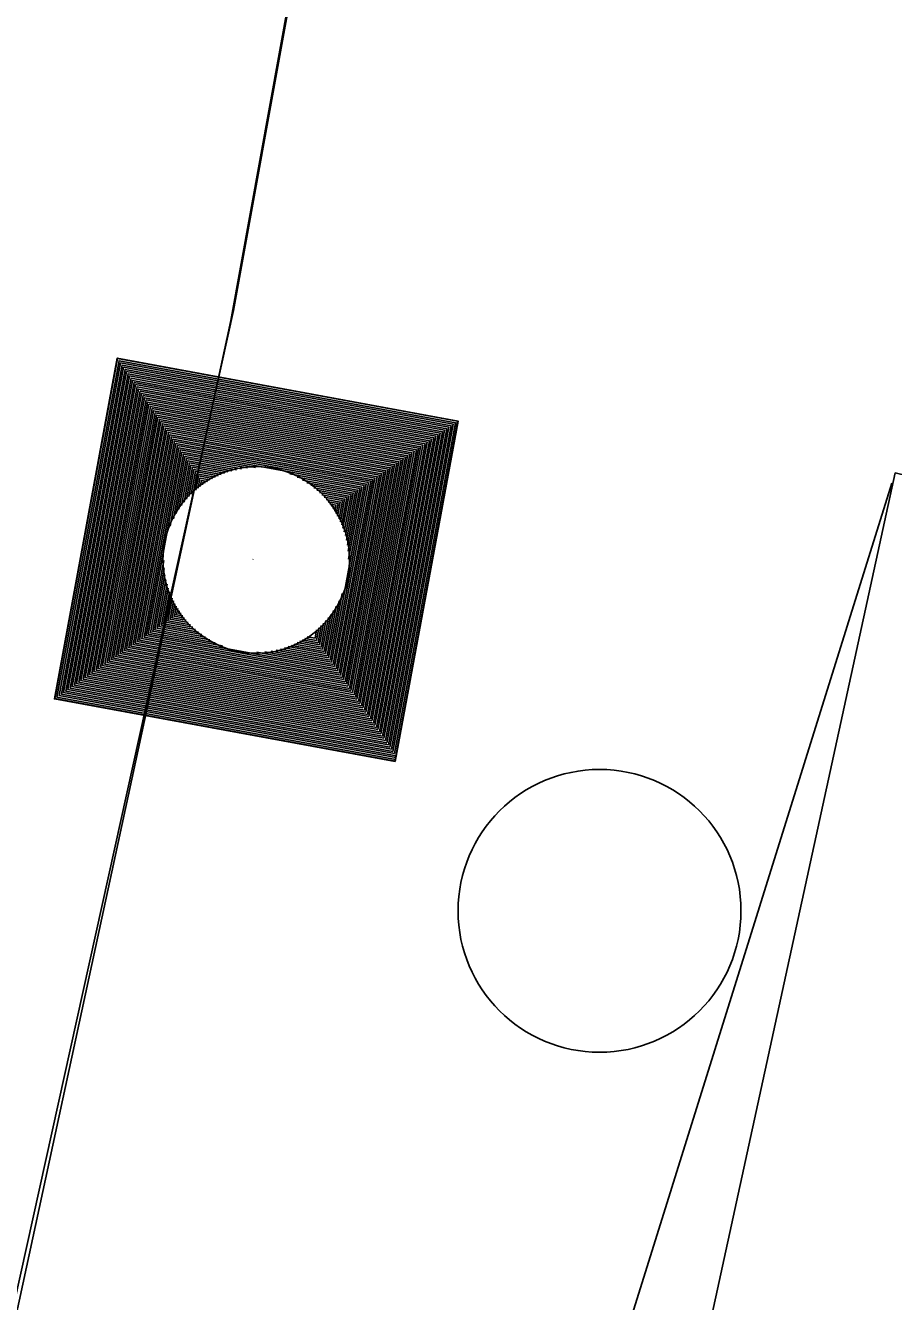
# Model space of a CAD drawing. Extents: x 14104283 to 14120882, y 8635219 to 8671666.
# Drawn here: x 14107703.53 to 14107720.4, y 8638597.97 to 8638622.79 of the extents above; entities that cross this region are included whole.
import ezdxf

# ---------------------------------------------------------------- set-up
doc = ezdxf.new("R2010")
doc.units = 0
for name, color, linetype in [('Cell', 7, 'Continuous'), ('Default', 7, 'Continuous'), ('dsnCellElements', 7, 'Continuous'), ('dsnNonPlotable', 7, 'Continuous'), ('dsnPaintExistingChannelizingLaneYellow', 7, 'Continuous'), ('dsnPaintPlaceDoubleCenterLineYellow', 7, 'Continuous'), ('dsnStdLabel', 7, 'Continuous'), ('dsnTapePlaceChannelizingYellow', 7, 'Continuous'), ('dsnTapeRemoveChannelizingYellow', 7, 'Continuous')]:
    doc.layers.add(name, color=color, linetype=linetype)

msp = doc.modelspace()

# ---------------------------------------------------------------- linework, layer by layer
at = {"layer": 'Cell'}
msp.add_circle((14107714.688, 8638605.57), 2.75, dxfattribs=at)
at = {"layer": 'Default'}
for p, q in [((14107763.781, 8638927.41), (14107707.571, 8638617.247)), ((14107707.571, 8638617.247), (14107624.545, 8638241.306))]:
    msp.add_line(p, q, dxfattribs=at)
msp.add_lwpolyline([(14107649.225, 8638236.009), (14107625.784, 8638241.158), (14107690.68, 8638477.29), (14107720.435, 8638614.092), (14107731.396, 8638611.426)], close=True, dxfattribs=at)
at = {"layer": 'dsnCellElements'}
msp.add_circle((14107708.013, 8638612.396), 1.815, dxfattribs=at)
msp.add_circle((14107708.013, 8638612.396), 1.815, dxfattribs=at)
at = {"layer": 'dsnNonPlotable'}
msp.add_line((14107707.951, 8638612.408), (14107707.95, 8638612.404), dxfattribs=at)
at = {"layer": 'dsnPaintExistingChannelizingLaneYellow'}
msp.add_line((14107690.68, 8638477.29), (14107720.435, 8638614.092), dxfattribs=at)
at = {"layer": 'dsnPaintPlaceDoubleCenterLineYellow'}
msp.add_line((14107677.97, 8638480.082), (14107707.519, 8638617.052), dxfattribs=at)
at = {"layer": 'dsnStdLabel'}
for points in [[(14107710.715, 8638608.472), (14107711.937, 8638615.098), (14107705.311, 8638616.321), (14107704.088, 8638609.694), (14107710.715, 8638608.472)], [(14107710.715, 8638608.472), (14107711.937, 8638615.098), (14107705.311, 8638616.321), (14107704.088, 8638609.694), (14107710.715, 8638608.472)], [(14107710.711, 8638608.472), (14107711.933, 8638615.095), (14107705.314, 8638616.317), (14107704.093, 8638609.697), (14107710.715, 8638608.475)], [(14107710.711, 8638608.472), (14107711.933, 8638615.095), (14107705.314, 8638616.317), (14107704.093, 8638609.697), (14107710.715, 8638608.475)], [(14107710.708, 8638608.473), (14107711.929, 8638615.092), (14107705.317, 8638616.312), (14107704.097, 8638609.7), (14107710.716, 8638608.479)], [(14107710.708, 8638608.473), (14107711.929, 8638615.092), (14107705.317, 8638616.312), (14107704.097, 8638609.7), (14107710.716, 8638608.479)], [(14107710.7, 8638608.63), (14107711.887, 8638615.063), (14107705.346, 8638616.27), (14107704.139, 8638609.729), (14107710.723, 8638608.515)], [(14107710.7, 8638608.63), (14107711.887, 8638615.063), (14107705.346, 8638616.27), (14107704.139, 8638609.729), (14107710.723, 8638608.515)], [(14107710.671, 8638608.672), (14107711.844, 8638615.034), (14107705.375, 8638616.228), (14107704.182, 8638609.758), (14107710.729, 8638608.55)], [(14107710.671, 8638608.672), (14107711.844, 8638615.034), (14107705.375, 8638616.228), (14107704.182, 8638609.758), (14107710.729, 8638608.55)], [(14107710.641, 8638608.714), (14107711.802, 8638615.005), (14107705.404, 8638616.185), (14107704.224, 8638609.788), (14107710.736, 8638608.586)], [(14107710.641, 8638608.714), (14107711.802, 8638615.005), (14107705.404, 8638616.185), (14107704.224, 8638609.788), (14107710.736, 8638608.586)], [(14107710.612, 8638608.756), (14107711.76, 8638614.976), (14107705.433, 8638616.143), (14107704.266, 8638609.817), (14107710.7, 8638608.63)], [(14107710.612, 8638608.756), (14107711.76, 8638614.976), (14107705.433, 8638616.143), (14107704.266, 8638609.817), (14107710.7, 8638608.63)], [(14107710.583, 8638608.799), (14107711.718, 8638614.947), (14107705.463, 8638616.101), (14107704.308, 8638609.846), (14107710.671, 8638608.672)], [(14107710.583, 8638608.799), (14107711.718, 8638614.947), (14107705.463, 8638616.101), (14107704.308, 8638609.846), (14107710.671, 8638608.672)], [(14107710.554, 8638608.841), (14107711.675, 8638614.918), (14107705.492, 8638616.059), (14107704.351, 8638609.875), (14107710.641, 8638608.714)], [(14107710.554, 8638608.841), (14107711.675, 8638614.918), (14107705.492, 8638616.059), (14107704.351, 8638609.875), (14107710.641, 8638608.714)], [(14107710.525, 8638608.883), (14107711.633, 8638614.889), (14107705.521, 8638616.016), (14107704.393, 8638609.904), (14107710.612, 8638608.756)], [(14107710.525, 8638608.883), (14107711.633, 8638614.889), (14107705.521, 8638616.016), (14107704.393, 8638609.904), (14107710.612, 8638608.756)], [(14107710.496, 8638608.926), (14107711.591, 8638614.859), (14107705.55, 8638615.974), (14107704.435, 8638609.933), (14107710.583, 8638608.799)], [(14107710.496, 8638608.926), (14107711.591, 8638614.859), (14107705.55, 8638615.974), (14107704.435, 8638609.933), (14107710.583, 8638608.799)], [(14107710.467, 8638608.968), (14107711.548, 8638614.83), (14107705.579, 8638615.932), (14107704.478, 8638609.962), (14107710.554, 8638608.841)], [(14107710.467, 8638608.968), (14107711.548, 8638614.83), (14107705.579, 8638615.932), (14107704.478, 8638609.962), (14107710.554, 8638608.841)], [(14107710.438, 8638609.01), (14107711.506, 8638614.801), (14107705.608, 8638615.889), (14107704.52, 8638609.991), (14107710.525, 8638608.883)], [(14107710.438, 8638609.01), (14107711.506, 8638614.801), (14107705.608, 8638615.889), (14107704.52, 8638609.991), (14107710.525, 8638608.883)], [(14107710.409, 8638609.052), (14107711.464, 8638614.772), (14107705.637, 8638615.847), (14107704.562, 8638610.02), (14107710.496, 8638608.926)], [(14107710.409, 8638609.052), (14107711.464, 8638614.772), (14107705.637, 8638615.847), (14107704.562, 8638610.02), (14107710.496, 8638608.926)], [(14107710.379, 8638609.095), (14107711.422, 8638614.743), (14107705.666, 8638615.805), (14107704.604, 8638610.05), (14107710.467, 8638608.968)], [(14107710.379, 8638609.095), (14107711.422, 8638614.743), (14107705.666, 8638615.805), (14107704.604, 8638610.05), (14107710.467, 8638608.968)], [(14107710.35, 8638609.137), (14107711.379, 8638614.714), (14107705.695, 8638615.763), (14107704.647, 8638610.079), (14107710.438, 8638609.01)], [(14107710.35, 8638609.137), (14107711.379, 8638614.714), (14107705.695, 8638615.763), (14107704.647, 8638610.079), (14107710.438, 8638609.01)], [(14107710.321, 8638609.179), (14107711.337, 8638614.685), (14107705.725, 8638615.72), (14107704.689, 8638610.108), (14107710.409, 8638609.052)], [(14107710.321, 8638609.179), (14107711.337, 8638614.685), (14107705.725, 8638615.72), (14107704.689, 8638610.108), (14107710.409, 8638609.052)], [(14107710.292, 8638609.222), (14107711.295, 8638614.656), (14107705.754, 8638615.678), (14107704.731, 8638610.137), (14107710.379, 8638609.095)], [(14107710.292, 8638609.222), (14107711.295, 8638614.656), (14107705.754, 8638615.678), (14107704.731, 8638610.137), (14107710.379, 8638609.095)], [(14107710.263, 8638609.264), (14107711.252, 8638614.627), (14107705.783, 8638615.636), (14107704.773, 8638610.166), (14107710.35, 8638609.137)], [(14107710.263, 8638609.264), (14107711.252, 8638614.627), (14107705.783, 8638615.636), (14107704.773, 8638610.166), (14107710.35, 8638609.137)], [(14107710.234, 8638609.306), (14107711.21, 8638614.597), (14107705.812, 8638615.593), (14107704.816, 8638610.195), (14107710.321, 8638609.179)], [(14107710.234, 8638609.306), (14107711.21, 8638614.597), (14107705.812, 8638615.593), (14107704.816, 8638610.195), (14107710.321, 8638609.179)], [(14107710.205, 8638609.348), (14107711.168, 8638614.568), (14107705.841, 8638615.551), (14107704.858, 8638610.224), (14107710.292, 8638609.222)], [(14107710.205, 8638609.348), (14107711.168, 8638614.568), (14107705.841, 8638615.551), (14107704.858, 8638610.224), (14107710.292, 8638609.222)], [(14107710.176, 8638609.391), (14107711.126, 8638614.539), (14107705.87, 8638615.509), (14107704.9, 8638610.253), (14107710.263, 8638609.264)], [(14107710.176, 8638609.391), (14107711.126, 8638614.539), (14107705.87, 8638615.509), (14107704.9, 8638610.253), (14107710.263, 8638609.264)], [(14107710.147, 8638609.433), (14107711.083, 8638614.51), (14107705.899, 8638615.467), (14107704.943, 8638610.282), (14107710.234, 8638609.306)], [(14107710.147, 8638609.433), (14107711.083, 8638614.51), (14107705.899, 8638615.467), (14107704.943, 8638610.282), (14107710.234, 8638609.306)], [(14107710.117, 8638609.475), (14107711.041, 8638614.481), (14107705.928, 8638615.424), (14107704.985, 8638610.312), (14107710.205, 8638609.348)], [(14107710.117, 8638609.475), (14107711.041, 8638614.481), (14107705.928, 8638615.424), (14107704.985, 8638610.312), (14107710.205, 8638609.348)], [(14107710.088, 8638609.518), (14107710.999, 8638614.452), (14107705.957, 8638615.382), (14107705.027, 8638610.341), (14107710.176, 8638609.391)], [(14107710.088, 8638609.518), (14107710.999, 8638614.452), (14107705.957, 8638615.382), (14107705.027, 8638610.341), (14107710.176, 8638609.391)], [(14107710.059, 8638609.56), (14107710.956, 8638614.423), (14107705.987, 8638615.34), (14107705.069, 8638610.37), (14107710.147, 8638609.433)], [(14107710.059, 8638609.56), (14107710.956, 8638614.423), (14107705.987, 8638615.34), (14107705.069, 8638610.37), (14107710.147, 8638609.433)], [(14107710.03, 8638609.602), (14107710.914, 8638614.394), (14107706.016, 8638615.297), (14107705.112, 8638610.399), (14107710.117, 8638609.475)], [(14107710.03, 8638609.602), (14107710.914, 8638614.394), (14107706.016, 8638615.297), (14107705.112, 8638610.399), (14107710.117, 8638609.475)], [(14107710.001, 8638609.644), (14107710.872, 8638614.365), (14107706.045, 8638615.255), (14107705.154, 8638610.428), (14107710.088, 8638609.518)], [(14107710.001, 8638609.644), (14107710.872, 8638614.365), (14107706.045, 8638615.255), (14107705.154, 8638610.428), (14107710.088, 8638609.518)], [(14107709.972, 8638609.687), (14107710.83, 8638614.335), (14107706.074, 8638615.213), (14107705.196, 8638610.457), (14107710.059, 8638609.56)], [(14107709.972, 8638609.687), (14107710.83, 8638614.335), (14107706.074, 8638615.213), (14107705.196, 8638610.457), (14107710.059, 8638609.56)], [(14107709.943, 8638609.729), (14107710.787, 8638614.306), (14107706.103, 8638615.171), (14107705.239, 8638610.486), (14107710.03, 8638609.602)], [(14107709.943, 8638609.729), (14107710.787, 8638614.306), (14107706.103, 8638615.171), (14107705.239, 8638610.486), (14107710.03, 8638609.602)], [(14107709.914, 8638609.771), (14107710.745, 8638614.277), (14107706.132, 8638615.128), (14107705.281, 8638610.515), (14107710.001, 8638609.644)], [(14107709.914, 8638609.771), (14107710.745, 8638614.277), (14107706.132, 8638615.128), (14107705.281, 8638610.515), (14107710.001, 8638609.644)], [(14107709.885, 8638609.814), (14107710.703, 8638614.248), (14107706.161, 8638615.086), (14107705.323, 8638610.544), (14107709.972, 8638609.687)], [(14107709.885, 8638609.814), (14107710.703, 8638614.248), (14107706.161, 8638615.086), (14107705.323, 8638610.544), (14107709.972, 8638609.687)], [(14107709.855, 8638609.856), (14107710.66, 8638614.219), (14107706.19, 8638615.044), (14107705.365, 8638610.574), (14107709.943, 8638609.729)], [(14107709.855, 8638609.856), (14107710.66, 8638614.219), (14107706.19, 8638615.044), (14107705.365, 8638610.574), (14107709.943, 8638609.729)], [(14107709.826, 8638609.898), (14107710.618, 8638614.19), (14107706.219, 8638615.002), (14107705.408, 8638610.603), (14107709.914, 8638609.771)], [(14107709.826, 8638609.898), (14107710.618, 8638614.19), (14107706.219, 8638615.002), (14107705.408, 8638610.603), (14107709.914, 8638609.771)], [(14107709.797, 8638609.94), (14107710.576, 8638614.161), (14107706.249, 8638614.959), (14107705.45, 8638610.632), (14107709.885, 8638609.814)], [(14107709.797, 8638609.94), (14107710.576, 8638614.161), (14107706.249, 8638614.959), (14107705.45, 8638610.632), (14107709.885, 8638609.814)], [(14107709.768, 8638609.983), (14107710.534, 8638614.132), (14107706.278, 8638614.917), (14107705.492, 8638610.661), (14107709.855, 8638609.856)], [(14107709.768, 8638609.983), (14107710.534, 8638614.132), (14107706.278, 8638614.917), (14107705.492, 8638610.661), (14107709.855, 8638609.856)], [(14107709.739, 8638610.025), (14107710.491, 8638614.103), (14107706.307, 8638614.875), (14107705.535, 8638610.69), (14107709.826, 8638609.898)], [(14107709.739, 8638610.025), (14107710.491, 8638614.103), (14107706.307, 8638614.875), (14107705.535, 8638610.69), (14107709.826, 8638609.898)], [(14107709.71, 8638610.067), (14107710.449, 8638614.073), (14107706.336, 8638614.832), (14107705.577, 8638610.719), (14107709.797, 8638609.94)], [(14107709.71, 8638610.067), (14107710.449, 8638614.073), (14107706.336, 8638614.832), (14107705.577, 8638610.719), (14107709.797, 8638609.94)], [(14107709.681, 8638610.11), (14107710.407, 8638614.044), (14107706.365, 8638614.79), (14107705.619, 8638610.748), (14107709.768, 8638609.983)], [(14107709.681, 8638610.11), (14107710.407, 8638614.044), (14107706.365, 8638614.79), (14107705.619, 8638610.748), (14107709.768, 8638609.983)], [(14107709.652, 8638610.152), (14107710.365, 8638614.015), (14107706.394, 8638614.748), (14107705.661, 8638610.777), (14107709.739, 8638610.025)], [(14107709.652, 8638610.152), (14107710.365, 8638614.015), (14107706.394, 8638614.748), (14107705.661, 8638610.777), (14107709.739, 8638610.025)], [(14107709.623, 8638610.194), (14107710.322, 8638613.986), (14107706.423, 8638614.706), (14107705.704, 8638610.806), (14107709.71, 8638610.067)], [(14107709.623, 8638610.194), (14107710.322, 8638613.986), (14107706.423, 8638614.706), (14107705.704, 8638610.806), (14107709.71, 8638610.067)], [(14107709.593, 8638610.236), (14107710.28, 8638613.957), (14107706.452, 8638614.663), (14107705.746, 8638610.836), (14107709.681, 8638610.11)], [(14107709.593, 8638610.236), (14107710.28, 8638613.957), (14107706.452, 8638614.663), (14107705.746, 8638610.836), (14107709.681, 8638610.11)], [(14107709.564, 8638610.279), (14107710.238, 8638613.928), (14107706.481, 8638614.621), (14107705.788, 8638610.865), (14107709.652, 8638610.152)], [(14107709.564, 8638610.279), (14107710.238, 8638613.928), (14107706.481, 8638614.621), (14107705.788, 8638610.865), (14107709.652, 8638610.152)], [(14107709.535, 8638610.321), (14107710.195, 8638613.899), (14107706.511, 8638614.579), (14107705.831, 8638610.894), (14107709.623, 8638610.194)], [(14107709.535, 8638610.321), (14107710.195, 8638613.899), (14107706.511, 8638614.579), (14107705.831, 8638610.894), (14107709.623, 8638610.194)], [(14107709.506, 8638610.363), (14107710.153, 8638613.87), (14107706.54, 8638614.536), (14107705.873, 8638610.923), (14107709.593, 8638610.236)], [(14107709.506, 8638610.363), (14107710.153, 8638613.87), (14107706.54, 8638614.536), (14107705.873, 8638610.923), (14107709.593, 8638610.236)], [(14107709.477, 8638610.406), (14107710.111, 8638613.841), (14107706.569, 8638614.494), (14107705.915, 8638610.952), (14107709.564, 8638610.279)], [(14107709.477, 8638610.406), (14107710.111, 8638613.841), (14107706.569, 8638614.494), (14107705.915, 8638610.952), (14107709.564, 8638610.279)], [(14107708, 8638614.193), (14107706.598, 8638614.452), (14107706.339, 8638613.05)], [(14107708, 8638614.193), (14107706.598, 8638614.452), (14107706.339, 8638613.05)], [(14107707.843, 8638614.185), (14107706.627, 8638614.41), (14107706.403, 8638613.193)], [(14107707.843, 8638614.185), (14107706.627, 8638614.41), (14107706.403, 8638613.193)], [(14107707.725, 8638614.17), (14107706.656, 8638614.367), (14107706.459, 8638613.298)], [(14107707.725, 8638614.17), (14107706.656, 8638614.367), (14107706.459, 8638613.298)], [(14107707.627, 8638614.151), (14107706.685, 8638614.325), (14107706.511, 8638613.383)], [(14107707.627, 8638614.151), (14107706.685, 8638614.325), (14107706.511, 8638613.383)], [(14107707.541, 8638614.13), (14107706.714, 8638614.283), (14107706.562, 8638613.456)], [(14107707.541, 8638614.13), (14107706.714, 8638614.283), (14107706.562, 8638613.456)], [(14107707.464, 8638614.107), (14107706.743, 8638614.24), (14107706.61, 8638613.519)], [(14107707.464, 8638614.107), (14107706.743, 8638614.24), (14107706.61, 8638613.519)], [(14107707.395, 8638614.083), (14107706.773, 8638614.198), (14107706.658, 8638613.576)], [(14107707.395, 8638614.083), (14107706.773, 8638614.198), (14107706.658, 8638613.576)], [(14107707.33, 8638614.058), (14107706.802, 8638614.156), (14107706.704, 8638613.627)], [(14107707.33, 8638614.058), (14107706.802, 8638614.156), (14107706.704, 8638613.627)], [(14107707.27, 8638614.032), (14107706.831, 8638614.114), (14107706.75, 8638613.674)], [(14107707.27, 8638614.032), (14107706.831, 8638614.114), (14107706.75, 8638613.674)], [(14107707.214, 8638614.006), (14107706.86, 8638614.071), (14107706.794, 8638613.717)], [(14107707.214, 8638614.006), (14107706.86, 8638614.071), (14107706.794, 8638613.717)], [(14107707.162, 8638613.979), (14107706.889, 8638614.029), (14107706.839, 8638613.756)], [(14107707.162, 8638613.979), (14107706.889, 8638614.029), (14107706.839, 8638613.756)], [(14107707.112, 8638613.951), (14107706.918, 8638613.987), (14107706.882, 8638613.793)], [(14107707.112, 8638613.951), (14107706.918, 8638613.987), (14107706.882, 8638613.793)], [(14107709.81, 8638612.409), (14107710.069, 8638613.811), (14107708.666, 8638614.07)], [(14107709.81, 8638612.409), (14107710.069, 8638613.811), (14107708.666, 8638614.07)], [(14107709.802, 8638612.566), (14107710.026, 8638613.782), (14107708.81, 8638614.007)], [(14107709.802, 8638612.566), (14107710.026, 8638613.782), (14107708.81, 8638614.007)], [(14107707.065, 8638613.923), (14107706.947, 8638613.944), (14107706.925, 8638613.827)], [(14107707.065, 8638613.923), (14107706.947, 8638613.944), (14107706.925, 8638613.827)], [(14107707.02, 8638613.894), (14107706.976, 8638613.902), (14107706.968, 8638613.858)], [(14107707.02, 8638613.894), (14107706.976, 8638613.902), (14107706.968, 8638613.858)], [(14107709.787, 8638612.684), (14107709.984, 8638613.753), (14107708.915, 8638613.95)], [(14107709.787, 8638612.684), (14107709.984, 8638613.753), (14107708.915, 8638613.95)], [(14107709.768, 8638612.782), (14107709.942, 8638613.724), (14107709, 8638613.898)], [(14107709.768, 8638612.782), (14107709.942, 8638613.724), (14107709, 8638613.898)], [(14107709.747, 8638612.868), (14107709.899, 8638613.695), (14107709.072, 8638613.848)], [(14107709.747, 8638612.868), (14107709.899, 8638613.695), (14107709.072, 8638613.848)], [(14107709.724, 8638612.945), (14107709.857, 8638613.666), (14107709.136, 8638613.799)], [(14107709.724, 8638612.945), (14107709.857, 8638613.666), (14107709.136, 8638613.799)], [(14107709.7, 8638613.015), (14107709.815, 8638613.637), (14107709.193, 8638613.752)], [(14107709.7, 8638613.015), (14107709.815, 8638613.637), (14107709.193, 8638613.752)], [(14107709.675, 8638613.079), (14107709.773, 8638613.608), (14107709.244, 8638613.705)], [(14107709.675, 8638613.079), (14107709.773, 8638613.608), (14107709.244, 8638613.705)], [(14107709.649, 8638613.139), (14107709.73, 8638613.579), (14107709.291, 8638613.66)], [(14107709.649, 8638613.139), (14107709.73, 8638613.579), (14107709.291, 8638613.66)], [(14107709.623, 8638613.195), (14107709.688, 8638613.549), (14107709.334, 8638613.615)], [(14107709.623, 8638613.195), (14107709.688, 8638613.549), (14107709.334, 8638613.615)], [(14107709.595, 8638613.248), (14107709.646, 8638613.52), (14107709.373, 8638613.571)], [(14107709.595, 8638613.248), (14107709.646, 8638613.52), (14107709.373, 8638613.571)], [(14107709.568, 8638613.297), (14107709.603, 8638613.491), (14107709.409, 8638613.527)], [(14107709.568, 8638613.297), (14107709.603, 8638613.491), (14107709.409, 8638613.527)], [(14107709.539, 8638613.344), (14107709.561, 8638613.462), (14107709.443, 8638613.484)], [(14107709.539, 8638613.344), (14107709.561, 8638613.462), (14107709.443, 8638613.484)], [(14107709.511, 8638613.389), (14107709.519, 8638613.433), (14107709.475, 8638613.441)], [(14107709.511, 8638613.389), (14107709.519, 8638613.433), (14107709.475, 8638613.441)], [(14107706.216, 8638612.383), (14107705.957, 8638610.981), (14107707.36, 8638610.722)], [(14107706.216, 8638612.383), (14107705.957, 8638610.981), (14107707.36, 8638610.722)], [(14107706.224, 8638612.227), (14107706, 8638611.01), (14107707.216, 8638610.786)], [(14107706.224, 8638612.227), (14107706, 8638611.01), (14107707.216, 8638610.786)], [(14107706.239, 8638612.109), (14107706.042, 8638611.039), (14107707.111, 8638610.842)], [(14107706.239, 8638612.109), (14107706.042, 8638611.039), (14107707.111, 8638610.842)], [(14107706.258, 8638612.01), (14107706.084, 8638611.068), (14107707.026, 8638610.895)], [(14107706.258, 8638612.01), (14107706.084, 8638611.068), (14107707.026, 8638610.895)], [(14107706.279, 8638611.925), (14107706.127, 8638611.098), (14107706.954, 8638610.945)], [(14107706.279, 8638611.925), (14107706.127, 8638611.098), (14107706.954, 8638610.945)], [(14107706.302, 8638611.848), (14107706.169, 8638611.127), (14107706.89, 8638610.994)], [(14107706.302, 8638611.848), (14107706.169, 8638611.127), (14107706.89, 8638610.994)], [(14107706.326, 8638611.778), (14107706.211, 8638611.156), (14107706.833, 8638611.041)], [(14107706.326, 8638611.778), (14107706.211, 8638611.156), (14107706.833, 8638611.041)], [(14107709.448, 8638610.448), (14107709.687, 8638611.743)], [(14107709.448, 8638610.448), (14107709.687, 8638611.743)], [(14107706.351, 8638611.713), (14107706.253, 8638611.185), (14107706.782, 8638611.087)], [(14107706.351, 8638611.713), (14107706.253, 8638611.185), (14107706.782, 8638611.087)], [(14107706.377, 8638611.654), (14107706.296, 8638611.214), (14107706.735, 8638611.133)], [(14107706.377, 8638611.654), (14107706.296, 8638611.214), (14107706.735, 8638611.133)], [(14107706.403, 8638611.598), (14107706.338, 8638611.243), (14107706.692, 8638611.178)], [(14107706.403, 8638611.598), (14107706.338, 8638611.243), (14107706.692, 8638611.178)], [(14107706.431, 8638611.545), (14107706.38, 8638611.272), (14107706.653, 8638611.222)], [(14107706.431, 8638611.545), (14107706.38, 8638611.272), (14107706.653, 8638611.222)], [(14107706.458, 8638611.495), (14107706.423, 8638611.301), (14107706.617, 8638611.266)], [(14107706.458, 8638611.495), (14107706.423, 8638611.301), (14107706.617, 8638611.266)], [(14107709.39, 8638610.532), (14107709.567, 8638611.495)], [(14107709.39, 8638610.532), (14107709.567, 8638611.495)], [(14107709.419, 8638610.49), (14107709.623, 8638611.599)], [(14107709.419, 8638610.49), (14107709.623, 8638611.599)], [(14107706.487, 8638611.448), (14107706.465, 8638611.33), (14107706.583, 8638611.309)], [(14107706.487, 8638611.448), (14107706.465, 8638611.33), (14107706.583, 8638611.309)], [(14107706.515, 8638611.404), (14107706.507, 8638611.36), (14107706.551, 8638611.351)], [(14107706.515, 8638611.404), (14107706.507, 8638611.36), (14107706.551, 8638611.351)], [(14107709.302, 8638610.659), (14107709.416, 8638611.273)], [(14107709.302, 8638610.659), (14107709.416, 8638611.273)], [(14107709.331, 8638610.617), (14107709.464, 8638611.337)], [(14107709.331, 8638610.617), (14107709.464, 8638611.337)], [(14107709.361, 8638610.575), (14107709.515, 8638611.409)], [(14107709.361, 8638610.575), (14107709.515, 8638611.409)], [(14107709.157, 8638610.871), (14107709.187, 8638611.036)], [(14107709.157, 8638610.871), (14107709.187, 8638611.036)], [(14107709.186, 8638610.828), (14107709.232, 8638611.076)], [(14107709.186, 8638610.828), (14107709.232, 8638611.076)], [(14107709.215, 8638610.786), (14107709.276, 8638611.119)], [(14107709.215, 8638610.786), (14107709.276, 8638611.119)], [(14107709.244, 8638610.744), (14107709.322, 8638611.165)], [(14107709.244, 8638610.744), (14107709.322, 8638611.165)], [(14107709.273, 8638610.702), (14107709.368, 8638611.216)], [(14107709.273, 8638610.702), (14107709.368, 8638611.216)], [(14107708.756, 8638610.76), (14107709.302, 8638610.659)], [(14107708.756, 8638610.76), (14107709.302, 8638610.659)], [(14107708.812, 8638610.787), (14107709.273, 8638610.702)], [(14107708.812, 8638610.787), (14107709.273, 8638610.702)], [(14107708.864, 8638610.814), (14107709.244, 8638610.744)], [(14107708.864, 8638610.814), (14107709.244, 8638610.744)], [(14107708.914, 8638610.842), (14107709.215, 8638610.786)], [(14107708.914, 8638610.842), (14107709.215, 8638610.786)], [(14107708.961, 8638610.87), (14107709.186, 8638610.828)], [(14107708.961, 8638610.87), (14107709.186, 8638610.828)], [(14107709.006, 8638610.899), (14107709.157, 8638610.871)], [(14107709.006, 8638610.899), (14107709.157, 8638610.871)], [(14107708.026, 8638610.599), (14107709.535, 8638610.321)], [(14107708.026, 8638610.599), (14107709.535, 8638610.321)], [(14107708.183, 8638610.607), (14107709.506, 8638610.363)], [(14107708.183, 8638610.607), (14107709.506, 8638610.363)], [(14107708.301, 8638610.623), (14107709.477, 8638610.406)], [(14107708.301, 8638610.623), (14107709.477, 8638610.406)], [(14107708.399, 8638610.641), (14107709.448, 8638610.448)], [(14107708.399, 8638610.641), (14107709.448, 8638610.448)], [(14107708.485, 8638610.662), (14107709.419, 8638610.49)], [(14107708.485, 8638610.662), (14107709.419, 8638610.49)], [(14107708.562, 8638610.685), (14107709.39, 8638610.532)], [(14107708.562, 8638610.685), (14107709.39, 8638610.532)], [(14107708.631, 8638610.709), (14107709.361, 8638610.575)], [(14107708.631, 8638610.709), (14107709.361, 8638610.575)], [(14107708.696, 8638610.734), (14107709.331, 8638610.617)], [(14107708.696, 8638610.734), (14107709.331, 8638610.617)]]:
    msp.add_lwpolyline(points, dxfattribs=at)
at = {"layer": 'dsnTapePlaceChannelizingYellow'}
msp.add_line((14107763.688, 8638926.99), (14107707.519, 8638617.052), dxfattribs=at)
at = {"layer": 'dsnTapeRemoveChannelizingYellow'}
msp.add_line((14107720.371, 8638613.887), (14107678.459, 8638479.755), dxfattribs=at)

doc.saveas('drawing.dxf')
